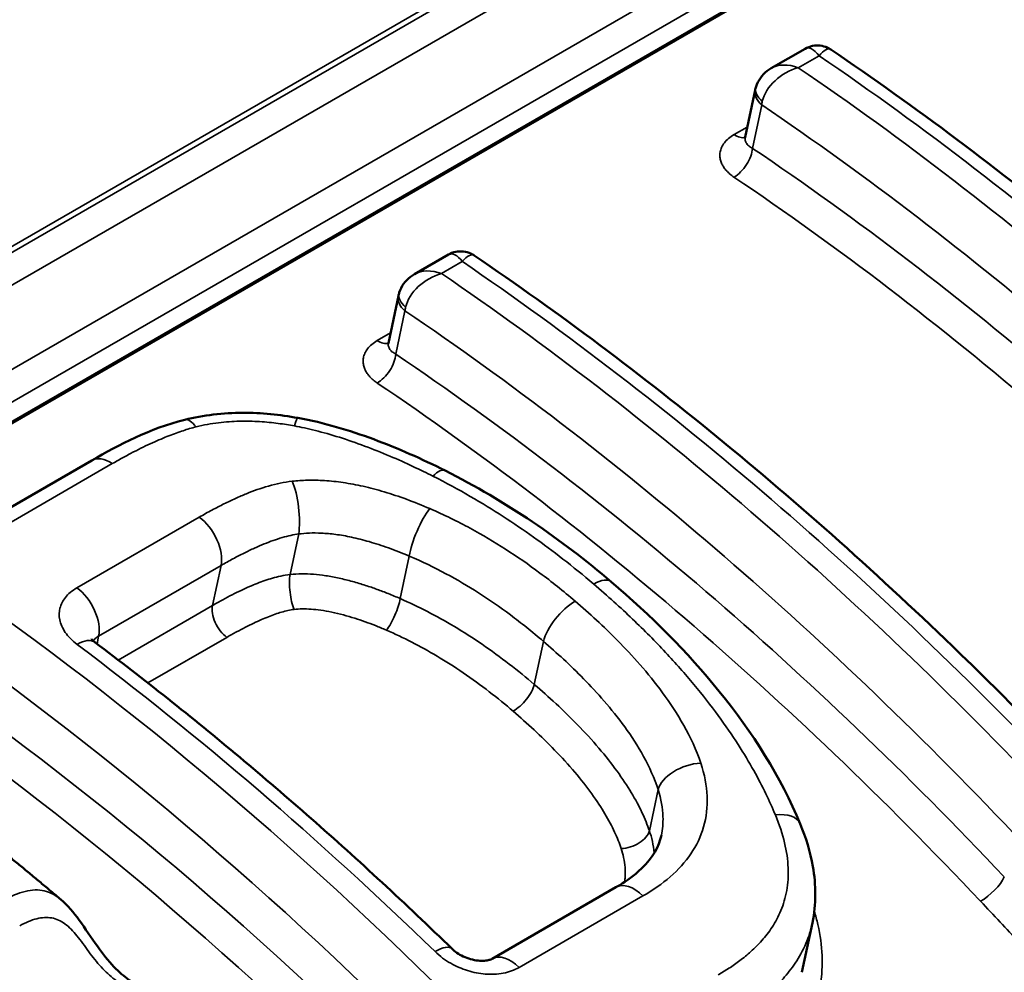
# Model space of a CAD drawing. Header units: millimetres. Extents: x 0 to 14369, y -869 to 2970.
# Tile 684 of 787: x 3659.71 to 3663.77, y 1808.19 to 1812.12. Entities that reach past the tile are written whole.
import ezdxf

# ---------------------------------------------------------------- set-up
doc = ezdxf.new("R2010")
doc.units = ezdxf.units.MM
doc.header["$LTSCALE"] = 10
doc.layers.add('Sichtbar (ISO)', color=7, linetype='Continuous', lineweight=50)
doc.layers.add('Sichtbar schmal (ISO)', color=7, linetype='Continuous', lineweight=35)

msp = doc.modelspace()

# ---------------------------------------------------------------- linework, layer by layer
at = {"layer": 'Sichtbar (ISO)'}
for p, q in [((3666.595, 1814.4472), (3658.8168, 1809.9565)), ((3662.95, 1811.9992), (3662.81, 1811.9184)), ((3662.7023, 1811.6335), (3662.7434, 1811.8285)), ((3661.4774, 1811.149), (3661.3374, 1811.0682)), ((3661.2297, 1810.7833), (3661.2708, 1810.9783)), ((3660.0054, 1810.2992), (3659.2352, 1809.8545)), ((3662.3564, 1808.7512), (3662.3564, 1808.7511)), ((3662.1691, 1808.5366), (3661.6578, 1808.2414)), ((3662.9367, 1808.1853), (3662.9799, 1808.3902)), ((3662.9799, 1808.3902), (3662.9799, 1808.3903))]:
    msp.add_line(p, q, dxfattribs=at)
for points, knots in [([(3662.95, 1811.9992), (3662.9593, 1812.0046), (3662.9696, 1812.0085), (3662.9905, 1812.0128), (3663.0014, 1812.0132), (3663.0225, 1812.0107), (3663.033, 1812.0076), (3663.0473, 1812.0009), (3663.0519, 1811.9983), (3663.0562, 1811.9954)], [0, 0, 0, 0, 0.00322446, 0.00322446, 0.00641444, 0.00641444, 0.00960524, 0.00960524, 0.01116438, 0.01116438, 0.01116438, 0.01116438]), ([(3665.5834, 1809.8238), (3665.4227, 1809.9934), (3665.26, 1810.1584), (3664.9311, 1810.479), (3664.7648, 1810.6345), (3664.4294, 1810.9355), (3664.2602, 1811.0809), (3663.9195, 1811.361), (3663.7479, 1811.4957), (3663.4032, 1811.7541), (3663.23, 1811.8776), (3663.0562, 1811.9954)], [3.4592064, 3.4592064, 3.4592064, 3.4592064, 3.5203651, 3.5203651, 3.5815237, 3.5815237, 3.6426824, 3.6426824, 3.703841, 3.703841, 3.7649997, 3.7649997, 3.7649997, 3.7649997]), ([(3662.7471, 1811.8424), (3662.751, 1811.8552), (3662.7572, 1811.8673), (3662.7728, 1811.8891), (3662.7824, 1811.8989), (3662.7985, 1811.9113), (3662.8041, 1811.915), (3662.81, 1811.9184)], [0, 0, 0, 0, 0.00403969, 0.00403969, 0.00813401, 0.00813401, 0.01018836, 0.01018836, 0.01018836, 0.01018836]), ([(3662.7003, 1811.6281), (3662.7003, 1811.6281), (3662.7003, 1811.6282), (3662.7006, 1811.6287), (3662.7017, 1811.6308), (3662.7023, 1811.6335)], [0.005262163, 0.005262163, 0.005262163, 0.005262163, 0.005849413, 0.005849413, 0.009518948, 0.009518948, 0.009518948, 0.009518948]), ([(3661.4774, 1811.149), (3661.4867, 1811.1544), (3661.497, 1811.1583), (3661.5179, 1811.1626), (3661.5288, 1811.163), (3661.55, 1811.1605), (3661.5604, 1811.1574), (3661.5748, 1811.1507), (3661.5793, 1811.1481), (3661.5836, 1811.1452)], [0, 0, 0, 0, 0.00322446, 0.00322446, 0.00641444, 0.00641444, 0.00960524, 0.00960524, 0.01116438, 0.01116438, 0.01116438, 0.01116438]), ([(3664.1078, 1808.9768), (3663.9473, 1809.146), (3663.7848, 1809.3108), (3663.4562, 1809.6309), (3663.2902, 1809.7862), (3662.9551, 1810.0867), (3662.7861, 1810.2319), (3662.4458, 1810.5116), (3662.2745, 1810.6462), (3661.9302, 1810.9042), (3661.7572, 1811.0276), (3661.5836, 1811.1452)], [3.4595831, 3.4595831, 3.4595831, 3.4595831, 3.5206665, 3.5206665, 3.5817498, 3.5817498, 3.6428331, 3.6428331, 3.7039164, 3.7039164, 3.7649997, 3.7649997, 3.7649997, 3.7649997]), ([(3661.2745, 1810.9922), (3661.2785, 1811.005), (3661.2846, 1811.0171), (3661.3002, 1811.0389), (3661.3098, 1811.0487), (3661.3259, 1811.0611), (3661.3315, 1811.0648), (3661.3374, 1811.0682)], [0, 0, 0, 0, 0.00403969, 0.00403969, 0.00813401, 0.00813401, 0.01018836, 0.01018836, 0.01018836, 0.01018836]), ([(3661.2277, 1810.7779), (3661.2277, 1810.7779), (3661.2277, 1810.778), (3661.228, 1810.7785), (3661.2291, 1810.7806), (3661.2297, 1810.7833)], [0.005262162, 0.005262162, 0.005262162, 0.005262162, 0.005849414, 0.005849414, 0.009518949, 0.009518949, 0.009518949, 0.009518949]), ([(3660.3892, 1810.4668), (3660.4651, 1810.4859), (3660.5473, 1810.4957), (3660.705, 1810.4958), (3660.7817, 1810.4879), (3660.8561, 1810.4745)], [0, 0, 0, 0, 0.02475851, 0.02475851, 0.04752358, 0.04752358, 0.04752358, 0.04752358]), ([(3660.8561, 1810.4745), (3660.9639, 1810.455), (3661.0688, 1810.4234), (3661.2706, 1810.3487), (3661.3686, 1810.3048), (3661.4634, 1810.2572)], [0, 0, 0, 0, 0.03297307, 0.03297307, 0.06646491, 0.06646491, 0.06646491, 0.06646491]), ([(3662.1497, 1809.7976), (3662.3123, 1809.6588), (3662.4639, 1809.508), (3662.7327, 1809.1763), (3662.8498, 1808.9918), (3662.9295, 1808.7982)], [0, 0, 0, 0, 0.0704911, 0.0704911, 0.1438926, 0.1438926, 0.1438926, 0.1438926]), ([(3660.0041, 1809.562), (3660.0041, 1809.562), (3660.0041, 1809.562), (3660.0043, 1809.5617), (3660.0048, 1809.5609), (3660.0077, 1809.5572), (3660.011, 1809.5537), (3660.0168, 1809.549), (3660.0178, 1809.5482), (3660.0189, 1809.5474)], [0.009387, 0.009387, 0.009387, 0.009387, 0.009849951, 0.009849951, 0.012112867, 0.012112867, 0.015508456, 0.015508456, 0.016159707, 0.016159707, 0.016159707, 0.016159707]), ([(3661.4924, 1808.2824), (3661.3967, 1808.3753), (3661.3003, 1808.4666), (3661.1065, 1808.6458), (3661.0091, 1808.7337), (3660.8133, 1808.9061), (3660.7149, 1808.9905), (3660.5173, 1809.1559), (3660.4181, 1809.2368), (3660.219, 1809.3949), (3660.1191, 1809.4721), (3660.0189, 1809.5475)], [3.523878, 3.523878, 3.523878, 3.523878, 3.5594431, 3.5594431, 3.5950083, 3.5950083, 3.6305735, 3.6305735, 3.6661386, 3.6661386, 3.7017038, 3.7017038, 3.7017038, 3.7017038]), ([(3662.9295, 1808.7982), (3662.9529, 1808.7412), (3662.9711, 1808.6823), (3662.9952, 1808.5457), (3662.9958, 1808.4658), (3662.9799, 1808.3903)], [0, 0, 0, 0, 0.02123337, 0.02123337, 0.04860896, 0.04860896, 0.04860896, 0.04860896]), ([(3662.1691, 1808.5366), (3662.2033, 1808.5563), (3662.2346, 1808.5781), (3662.307, 1808.6417), (3662.3381, 1808.6867), (3662.3537, 1808.7396), (3662.3551, 1808.7453), (3662.3564, 1808.7511)], [0, 0, 0, 0, 0.01554245, 0.01554245, 0.04260745, 0.04260745, 0.04583798, 0.04583798, 0.04583798, 0.04583798]), ([(3659.8776, 1808.4858), (3659.8637, 1808.4975), (3659.8499, 1808.5092), (3659.8222, 1808.5325), (3659.8084, 1808.5441), (3659.7807, 1808.5672), (3659.7668, 1808.5788), (3659.7391, 1808.6018), (3659.7252, 1808.6133), (3659.6974, 1808.6361), (3659.6835, 1808.6475), (3659.6696, 1808.6589)], [3.62158828, 3.62158828, 3.62158828, 3.62158828, 3.62659534, 3.62659534, 3.63160241, 3.63160241, 3.63660948, 3.63660948, 3.64161655, 3.64161655, 3.64662361, 3.64662361, 3.64662361, 3.64662361]), ([(3659.8778, 1808.4855), (3659.9055, 1808.462), (3659.93, 1808.4326), (3659.9783, 1808.3669), (3660.0029, 1808.3288), (3660.0501, 1808.2625), (3660.0732, 1808.233), (3660.1174, 1808.1867), (3660.1389, 1808.1681), (3660.1799, 1808.1393), (3660.1999, 1808.1285), (3660.2365, 1808.1126), (3660.2531, 1808.1077), (3660.2703, 1808.1037), (3660.2751, 1808.1028), (3660.283, 1808.1015), (3660.2857, 1808.1012), (3660.2932, 1808.0997), (3660.295, 1808.0994), (3660.2988, 1808.0985), (3660.3006, 1808.098), (3660.3054, 1808.0966), (3660.3087, 1808.0955), (3660.3159, 1808.0927), (3660.3198, 1808.0909), (3660.3294, 1808.0856), (3660.335, 1808.0818), (3660.3411, 1808.0766), (3660.342, 1808.0758), (3660.3429, 1808.075)], [0, 0, 0, 0, 0.01255698, 0.01255698, 0.02589003, 0.02589003, 0.03698675, 0.03698675, 0.04654484, 0.04654484, 0.05592567, 0.05592567, 0.06608391, 0.06608391, 0.07109123, 0.07109123, 0.07557373, 0.07557373, 0.07671964, 0.07671964, 0.07751561, 0.07751561, 0.07872141, 0.07872141, 0.08007197, 0.08007197, 0.08211783, 0.08211783, 0.08249673, 0.08249673, 0.08249673, 0.08249673]), ([(3661.4924, 1808.2824), (3661.498, 1808.2769), (3661.5049, 1808.2713), (3661.5204, 1808.2606), (3661.5293, 1808.2555), (3661.5482, 1808.2465), (3661.5587, 1808.2425), (3661.5794, 1808.2367), (3661.5899, 1808.2347), (3661.6092, 1808.2326), (3661.6184, 1808.2325), (3661.6337, 1808.2337), (3661.6402, 1808.235), (3661.6504, 1808.2378), (3661.6543, 1808.2395), (3661.6571, 1808.241), (3661.6575, 1808.2412), (3661.6578, 1808.2414)], [0, 0, 0, 0, 0.00304413, 0.00304413, 0.00615286, 0.00615286, 0.0094174, 0.0094174, 0.01265727, 0.01265727, 0.01579984, 0.01579984, 0.01878277, 0.01878277, 0.02175579, 0.02175579, 0.02224565, 0.02224565, 0.02224565, 0.02224565])]:
    msp.add_open_spline(points, degree=3, knots=knots, dxfattribs=at)
for points in [[(3662.7434, 1811.8285), (3662.7444, 1811.8332), (3662.7456, 1811.8378), (3662.7471, 1811.8424)], [(3661.2708, 1810.9783), (3661.2718, 1810.983), (3661.273, 1810.9876), (3661.2745, 1810.9922)], [(3660.0054, 1810.2992), (3660.1195, 1810.365), (3660.2435, 1810.43), (3660.3892, 1810.4668)], [(3661.4634, 1810.2572), (3661.7151, 1810.1307), (3661.9443, 1809.9729), (3662.1497, 1809.7976)], [(3659.8775, 1808.4857), (3659.8776, 1808.4857), (3659.8777, 1808.4856), (3659.8778, 1808.4855)]]:
    msp.add_open_spline(points, degree=3, dxfattribs=at)
at = {"layer": 'Sichtbar schmal (ISO)'}
for p, q in [((3658.5364, 1810.525), (3666.3146, 1815.0157)), ((3666.3355, 1815.0033), (3658.5573, 1810.5126)), ((3666.4001, 1814.9053), (3658.6219, 1810.4146)), ((3658.7725, 1810.1535), (3666.5507, 1814.6442)), ((3658.8249, 1810.0484), (3666.6031, 1814.5392)), ((3658.8189, 1809.9661), (3666.597, 1814.4568)), ((3663.0074, 1811.9702), (3662.9216, 1811.9207)), ((3662.7327, 1811.5877), (3662.7705, 1811.767)), ((3662.7112, 1811.6758), (3662.6564, 1811.6442)), ((3661.5348, 1811.12), (3661.449, 1811.0705)), ((3661.2601, 1810.7375), (3661.2979, 1810.9168)), ((3661.2386, 1810.8256), (3661.1838, 1810.794)), ((3661.127, 1810.6924), (3661.127, 1810.6924)), ((3660.0899, 1810.2858), (3659.3469, 1809.8568)), ((3659.9436, 1809.773), (3660.4487, 1810.0646)), ((3660.824, 1809.828), (3660.8593, 1809.9954)), ((3661.2784, 1809.7284), (3661.3155, 1809.9042)), ((3660.0336, 1809.5736), (3660.5387, 1809.8652)), ((3660.5039, 1809.7003), (3660.5387, 1809.8652)), ((3660.1147, 1809.4747), (3660.5039, 1809.7003)), ((3660.0336, 1809.5736), (3660.0268, 1809.5415)), ((3660.2368, 1809.3803), (3660.5626, 1809.5684)), ((3661.832, 1809.3739), (3661.8696, 1809.5518)), ((3662.2675, 1809.4564), (3662.2674, 1809.4565)), ((3662.3071, 1808.7694), (3662.343, 1808.9396)), ((3662.2803, 1808.5008), (3661.7691, 1808.2057))]:
    msp.add_line(p, q, dxfattribs=at)
for centre, major_axis, ratio, start_param, end_param in [((3662.9979, 1811.8537), (0.0428, -0.1477), 0.383197, 2.360378, 3.235625), ((3662.9984, 1811.8535), (0.0545, 0.1436), 0.31524, 6.208625, 7.034392), ((3662.912, 1811.8041), (0.1257, -0.0934), 0.689927, 1.976589, 2.851827), ((3662.2401, 1802.5652), (-6.055, 10.4876), 0.57735, 5.105332, 5.408057), ((3662.9125, 1811.8038), (0.1296, 0.0871), 0.665005, 1.085617, 2.530843), ((3662.1543, 1802.5157), (6.055, -10.4876), 0.57735, 1.964116, 2.266465), ((3662.8413, 1811.8078), (-0.0978, 0.0206), 0.686712, 0.000576, 0.917741), ((3662.8425, 1811.8125), (-0.0954, 0.0299), 0.609299, 0.000004, 0.963897), ((3662.0482, 1802.4544), (5.98, -10.3577), 0.57735, 1.964116, 2.27068), ((3662.661, 1811.723), (0.05, -0.0866), 0.57735, 5.432275, 6.118163), ((3662.662, 1811.5469), (-0.0558, -0.083), 0.527648, 0.823491, 2.394297), ((3662.0482, 1802.4544), (5.855, -10.1412), 0.57735, 1.960268, 2.273435), ((3661.9775, 1802.4136), (5.805, -10.0546), 0.57735, 1.960268, 2.273436), ((3661.5254, 1811.0035), (0.0428, -0.1477), 0.383197, 2.360378, 3.235625), ((3661.5258, 1811.0033), (0.0545, 0.1436), 0.31524, 6.208625, 7.034392), ((3660.7675, 1801.715), (-6.055, 10.4876), 0.57735, 5.105709, 5.408057), ((3661.4394, 1810.9539), (0.1257, -0.0934), 0.689927, 1.976588, 2.851827), ((3661.4399, 1810.9536), (0.1295, 0.0871), 0.664937, 1.085527, 2.530891), ((3660.6817, 1801.6655), (6.055, -10.4876), 0.57735, 1.963739, 2.266465), ((3661.3687, 1810.9576), (-0.0978, 0.0206), 0.686712, 0.000576, 0.917741), ((3661.3699, 1810.9623), (-0.0954, 0.0299), 0.609299, 0.000004, 0.963897), ((3660.5756, 1801.6042), (5.98, -10.3577), 0.57735, 1.963739, 2.27068), ((3661.1884, 1810.8728), (0.05, -0.0866), 0.57735, 5.432275, 6.118163), ((3661.1894, 1810.6967), (-0.0558, -0.083), 0.527648, 0.823491, 2.394298), ((3660.5756, 1801.6042), (5.855, -10.1412), 0.57735, 1.959883, 2.273435), ((3660.5049, 1801.5634), (5.805, -10.0546), 0.57735, 1.959883, 2.273436), ((3660.4259, 1810.3213), (-0.0367, 0.1455), 0.374046, 5.537693, 6.283187), ((3660.8294, 1810.3269), (0.0267, 0.1476), 0.086721, 6.283185, 6.980814), ((3660.0804, 1810.1693), (-0.075, 0.1299), 0.57735, 5.408058, 6.283185), ((3661.396, 1810.1232), (0.0673, 0.134), 0.32616, 6.283185, 7.061427), ((3660.8186, 1810.1), (0.0176, -0.149), 0.271721, 0.760362, 2.399924), ((3660.4351, 1809.9511), (0.075, -0.1299), 0.57735, 0.571581, 2.227198), ((3661.3819, 1809.9901), (-0.0591, -0.1379), 0.254493, 3.905356, 5.488938), ((3658.5795, 1800.4518), (6.055, -10.4876), 0.57735, 1.736719, 2.266465), ((3660.8511, 1809.7583), (-0.0112, 0.0994), 0.277437, 0.761971, 2.386461), ((3662.0523, 1809.6835), (0.0974, 0.1141), 0.427263, 6.283185, 7.161341), ((3659.93, 1809.6594), (0.075, -0.1299), 0.57735, 0.571581, 2.227198), ((3658.4735, 1800.3905), (5.98, -10.3577), 0.57735, 1.732164, 2.27068), ((3660.573, 1809.6431), (-0.05, 0.0866), 0.57735, 0.571581, 2.207602), ((3661.2341, 1809.6711), (0.0398, 0.0917), 0.25056, 3.908433, 5.490016), ((3661.9756, 1809.613), (-0.0976, -0.1139), 0.425714, 4.020418, 5.591214), ((3659.9287, 1809.4276), (0.0901, 0.1199), 0.484617, 0, 0.849931), ((3658.6653, 1800.5013), (-6.055, 10.4876), 0.57735, 5.170004, 5.347829), ((3658.4735, 1800.3905), (5.855, -10.1412), 0.57735, 1.72286, 2.273435), ((3658.4028, 1800.3497), (5.805, -10.0546), 0.57735, 1.72286, 2.273435), ((3661.7613, 1809.3331), (0.0651, 0.0759), 0.42537, 4.020565, 5.591362), ((3662.486, 1808.9517), (-0.1426, -0.0466), 0.601746, 4.289294, 5.909572), ((3662.7907, 1808.7411), (0.1387, 0.0571), 0.552355, 6.283168, 7.373966), ((3662.2118, 1808.7614), (0.095, 0.0314), 0.607073, 4.291252, 5.907583), ((3663.7012, 1808.5381), (0.0728, 0.0686), 0.309733, 4.059844, 5.63064), ((3662.2441, 1808.4067), (-0.075, 0.1299), 0.57735, 5.148937, 6.283185), ((3661.388, 1808.1747), (0.1044, 0.1077), 0.360736, 0.000106, 0.903288), ((3661.7328, 1808.1115), (-0.075, 0.1299), 0.577351, 5.148937, 6.282878)]:
    msp.add_ellipse(centre, major_axis=major_axis, ratio=ratio, start_param=start_param, end_param=end_param, dxfattribs=at)
for points in [[(3662.7705, 1811.767), (3662.7708, 1811.7695), (3662.7716, 1811.7743), (3662.7725, 1811.7793), (3662.7731, 1811.7818)], [(3661.2979, 1810.9168), (3661.2982, 1810.9192), (3661.299, 1810.9241), (3661.2999, 1810.9291), (3661.3005, 1810.9316)], [(3662.519, 1809.049), (3662.5347, 1809.002), (3662.5523, 1808.9113), (3662.5372, 1808.7831), (3662.4839, 1808.6724), (3662.397, 1808.577), (3662.3219, 1808.5248), (3662.2803, 1808.5008)], [(3661.7691, 1808.2057), (3661.749, 1808.1941), (3661.7054, 1808.1786), (3661.6292, 1808.1751), (3661.5561, 1808.1898), (3661.4862, 1808.2197), (3661.4422, 1808.2515), (3661.4221, 1808.271)]]:
    msp.add_open_spline(points, degree=3, dxfattribs=at)
for points, knots in [([(3662.6561, 1811.4689), (3662.65, 1811.4731), (3662.6388, 1811.4816), (3662.6252, 1811.4947), (3662.6143, 1811.5084), (3662.6059, 1811.5228), (3662.6001, 1811.5382), (3662.5973, 1811.5548), (3662.5982, 1811.5727), (3662.604, 1811.5917), (3662.6155, 1811.6107), (3662.6328, 1811.6287), (3662.6479, 1811.6392), (3662.6564, 1811.6442)], [0.0000396, 0.0000396, 0.0000396, 0.0000396, 0.0909091, 0.1818182, 0.2727273, 0.3636364, 0.4545455, 0.5454545, 0.6363636, 0.7272727, 0.8181818, 0.9090909, 1, 1, 1, 1]), ([(3662.7327, 1811.5877), (3662.7296, 1811.5893), (3662.7267, 1811.5911), (3662.724, 1811.5929), (3662.7214, 1811.5947), (3662.719, 1811.5965), (3662.7169, 1811.5983), (3662.7147, 1811.6002), (3662.7128, 1811.6022), (3662.7111, 1811.6042), (3662.7094, 1811.6061), (3662.7079, 1811.6082), (3662.7066, 1811.6103), (3662.7053, 1811.6125), (3662.7042, 1811.6147), (3662.7034, 1811.617), (3662.7026, 1811.6193), (3662.702, 1811.6218), (3662.7018, 1811.6243), (3662.7015, 1811.6269), (3662.7016, 1811.6295), (3662.702, 1811.6323), (3662.7021, 1811.6327), (3662.7022, 1811.6331), (3662.7023, 1811.6335)], [0.0000446, 0.0000446, 0.0000446, 0.0000446, 0.0909091, 0.0909091, 0.0909091, 0.1818182, 0.1818182, 0.1818182, 0.2727273, 0.2727273, 0.2727273, 0.3636364, 0.3636364, 0.3636364, 0.4545455, 0.4545455, 0.4545455, 0.5454545, 0.5454545, 0.5454545, 0.6363636, 0.6363636, 0.6363636, 0.6494049, 0.6494049, 0.6494049, 0.6494049]), ([(3661.1836, 1810.6187), (3661.1774, 1810.6229), (3661.1662, 1810.6314), (3661.1526, 1810.6445), (3661.1417, 1810.6582), (3661.1333, 1810.6726), (3661.1275, 1810.688), (3661.1247, 1810.7046), (3661.1256, 1810.7225), (3661.1314, 1810.7415), (3661.1429, 1810.7605), (3661.1602, 1810.7785), (3661.1753, 1810.789), (3661.1838, 1810.794)], [0.0000397, 0.0000397, 0.0000397, 0.0000397, 0.0909091, 0.1818182, 0.2727273, 0.3636364, 0.4545455, 0.5454545, 0.6363636, 0.7272727, 0.8181818, 0.9090909, 1, 1, 1, 1]), ([(3661.2601, 1810.7375), (3661.257, 1810.7391), (3661.2541, 1810.7409), (3661.2515, 1810.7427), (3661.2488, 1810.7445), (3661.2464, 1810.7463), (3661.2443, 1810.7481), (3661.2421, 1810.75), (3661.2402, 1810.752), (3661.2385, 1810.7539), (3661.2368, 1810.7559), (3661.2353, 1810.758), (3661.234, 1810.7601), (3661.2327, 1810.7623), (3661.2316, 1810.7645), (3661.2308, 1810.7668), (3661.23, 1810.7691), (3661.2294, 1810.7716), (3661.2292, 1810.7741), (3661.2289, 1810.7767), (3661.229, 1810.7793), (3661.2294, 1810.7821), (3661.2295, 1810.7825), (3661.2296, 1810.7829), (3661.2297, 1810.7833)], [0.0000448, 0.0000448, 0.0000448, 0.0000448, 0.0909091, 0.0909091, 0.0909091, 0.1818182, 0.1818182, 0.1818182, 0.2727273, 0.2727273, 0.2727273, 0.3636364, 0.3636364, 0.3636364, 0.4545455, 0.4545455, 0.4545455, 0.5454545, 0.5454545, 0.5454545, 0.6363636, 0.6363636, 0.6363636, 0.6494054, 0.6494054, 0.6494054, 0.6494054]), ([(3660.4358, 1810.4375), (3660.4268, 1810.4352), (3660.4177, 1810.4328), (3660.4088, 1810.4302), (3660.3999, 1810.4276), (3660.3911, 1810.4249), (3660.382, 1810.4219), (3660.3729, 1810.4189), (3660.3635, 1810.4157), (3660.3538, 1810.4122), (3660.344, 1810.4087), (3660.334, 1810.4049), (3660.3236, 1810.4008), (3660.3132, 1810.3967), (3660.3023, 1810.3923), (3660.291, 1810.3875), (3660.2797, 1810.3827), (3660.268, 1810.3775), (3660.2558, 1810.372), (3660.2436, 1810.3664), (3660.231, 1810.3605), (3660.218, 1810.3541), (3660.2049, 1810.3478), (3660.1915, 1810.3411), (3660.1777, 1810.3339), (3660.1639, 1810.3268), (3660.1497, 1810.3192), (3660.1351, 1810.3112), (3660.1205, 1810.3032), (3660.1054, 1810.2947), (3660.0899, 1810.2858)], [0, 0, 0, 0, 0.1, 0.1, 0.1, 0.2, 0.2, 0.2, 0.3, 0.3, 0.3, 0.4, 0.4, 0.4, 0.5, 0.5, 0.5, 0.6, 0.6, 0.6, 0.7, 0.7, 0.7, 0.8, 0.8, 0.8, 0.9, 0.9, 0.9, 1, 1, 1, 1]), ([(3660.8417, 1810.4415), (3660.8208, 1810.4453), (3660.7985, 1810.4489), (3660.7745, 1810.452), (3660.7505, 1810.4552), (3660.7247, 1810.4578), (3660.6979, 1810.4594), (3660.6711, 1810.461), (3660.6433, 1810.4617), (3660.615, 1810.461), (3660.5866, 1810.4603), (3660.5578, 1810.4584), (3660.528, 1810.4546), (3660.4981, 1810.4508), (3660.4672, 1810.4453), (3660.4358, 1810.4375)], [0.0000033, 0.0000033, 0.0000033, 0.0000033, 0.2, 0.2, 0.2, 0.4, 0.4, 0.4, 0.6, 0.6, 0.6, 0.8, 0.8, 0.8, 1, 1, 1, 1]), ([(3661.4133, 1810.2341), (3661.388, 1810.2468), (3661.3608, 1810.2602), (3661.331, 1810.2742), (3661.3012, 1810.2882), (3661.2688, 1810.3028), (3661.2351, 1810.3171), (3661.2015, 1810.3314), (3661.1666, 1810.3454), (3661.1316, 1810.3585), (3661.0966, 1810.3716), (3661.0615, 1810.3837), (3661.0272, 1810.3945), (3660.9929, 1810.4053), (3660.9594, 1810.4147), (3660.9283, 1810.4225), (3660.8972, 1810.4303), (3660.8685, 1810.4365), (3660.8417, 1810.4415)], [0, 0, 0, 0, 0.166667, 0.166667, 0.166667, 0.333333, 0.333333, 0.333333, 0.5, 0.5, 0.5, 0.666667, 0.666667, 0.666667, 0.833333, 0.833333, 0.833333, 1, 1, 1, 1]), ([(3662.077, 1809.7884), (3662.034, 1809.8251), (3661.9914, 1809.8597), (3661.9501, 1809.8919), (3661.9088, 1809.9241), (3661.8688, 1809.9538), (3661.8282, 1809.9827), (3661.7876, 1810.0116), (3661.7464, 1810.0396), (3661.7034, 1810.0674), (3661.6603, 1810.0952), (3661.6155, 1810.1228), (3661.5674, 1810.1506), (3661.5193, 1810.1784), (3661.4679, 1810.2065), (3661.4133, 1810.2341)], [0, 0, 0, 0, 0.2, 0.2, 0.2, 0.4, 0.4, 0.4, 0.6, 0.6, 0.6, 0.8, 0.8, 0.8, 0.9999999, 0.9999999, 0.9999999, 0.9999999]), ([(3660.4487, 1810.0646), (3660.4667, 1810.075), (3660.5017, 1810.0945), (3660.5513, 1810.1202), (3660.5987, 1810.1427), (3660.6447, 1810.1623), (3660.6876, 1810.1785), (3660.734, 1810.1935), (3660.7836, 1810.2058), (3660.8164, 1810.2112), (3660.833, 1810.2131)], [0.0000002, 0.0000002, 0.0000002, 0.0000002, 0.125, 0.25, 0.375, 0.5, 0.625, 0.75, 0.875, 1, 1, 1, 1]), ([(3660.833, 1810.2131), (3660.853, 1810.2154), (3660.8951, 1810.2183), (3660.9652, 1810.2169), (3661.042, 1810.2088), (3661.1247, 1810.1933), (3661.212, 1810.1704), (3661.3039, 1810.1397), (3661.3677, 1810.1141), (3661.4003, 1810.1001)], [0.0000089, 0.0000089, 0.0000089, 0.0000089, 0.1428571, 0.2857143, 0.4285714, 0.5714286, 0.7142857, 0.8571429, 1, 1, 1, 1]), ([(3661.4003, 1810.1001), (3661.4597, 1810.0744), (3661.5155, 1810.0469), (3661.5671, 1810.019), (3661.6188, 1809.991), (3661.6662, 1809.9628), (3661.7134, 1809.9324), (3661.7606, 1809.902), (3661.8075, 1809.8696), (3661.8553, 1809.834), (3661.903, 1809.7984), (3661.9516, 1809.7596), (3662.0005, 1809.7177)], [0.0000002, 0.0000002, 0.0000002, 0.0000002, 0.25, 0.25, 0.25, 0.5, 0.5, 0.5, 0.75, 0.75, 0.75, 1, 1, 1, 1]), ([(3660.5387, 1809.8652), (3660.5557, 1809.875), (3660.5721, 1809.8842), (3660.5879, 1809.8927), (3660.6037, 1809.9012), (3660.619, 1809.9091), (3660.6337, 1809.9165), (3660.6485, 1809.9238), (3660.6628, 1809.9306), (3660.6766, 1809.9369), (3660.6905, 1809.9432), (3660.7039, 1809.9489), (3660.7167, 1809.9541), (3660.7295, 1809.9593), (3660.7416, 1809.964), (3660.7539, 1809.9683), (3660.7662, 1809.9726), (3660.7786, 1809.9767), (3660.791, 1809.9803), (3660.8033, 1809.9839), (3660.8156, 1809.9871), (3660.827, 1809.9896), (3660.8385, 1809.9921), (3660.8492, 1809.994), (3660.8593, 1809.9954)], [0.0000001, 0.0000001, 0.0000001, 0.0000001, 0.125, 0.125, 0.125, 0.25, 0.25, 0.25, 0.375, 0.375, 0.375, 0.5, 0.5, 0.5, 0.625, 0.625, 0.625, 0.75, 0.75, 0.75, 0.875, 0.875, 0.875, 1, 1, 1, 1]), ([(3660.8593, 1809.9954), (3660.8729, 1809.9971), (3660.8876, 1809.9984), (3660.9033, 1809.999), (3660.919, 1809.9997), (3660.9359, 1809.9996), (3660.954, 1809.9988), (3660.9721, 1809.9979), (3660.9915, 1809.9962), (3661.0122, 1809.9934), (3661.0329, 1809.9907), (3661.0548, 1809.9869), (3661.0779, 1809.982), (3661.101, 1809.977), (3661.1253, 1809.9709), (3661.1507, 1809.9636), (3661.1761, 1809.9563), (3661.2026, 1809.9477), (3661.2301, 1809.9378), (3661.2576, 1809.9279), (3661.286, 1809.9167), (3661.3155, 1809.9042)], [0.0000059, 0.0000059, 0.0000059, 0.0000059, 0.1428571, 0.1428571, 0.1428571, 0.2857143, 0.2857143, 0.2857143, 0.4285714, 0.4285714, 0.4285714, 0.5714286, 0.5714286, 0.5714286, 0.7142857, 0.7142857, 0.7142857, 0.8571429, 0.8571429, 0.8571429, 1, 1, 1, 1]), ([(3661.3155, 1809.9042), (3661.3687, 1809.8815), (3661.4197, 1809.8567), (3661.4669, 1809.8314), (3661.5141, 1809.806), (3661.5577, 1809.7802), (3661.6014, 1809.7523), (3661.645, 1809.7243), (3661.6887, 1809.6942), (3661.7333, 1809.661), (3661.7778, 1809.6277), (3661.8234, 1809.5914), (3661.8696, 1809.5518)], [0.0000001, 0.0000001, 0.0000001, 0.0000001, 0.25, 0.25, 0.25, 0.5, 0.5, 0.5, 0.75, 0.75, 0.75, 1, 1, 1, 1]), ([(3660.5039, 1809.7003), (3660.5184, 1809.7086), (3660.5324, 1809.7164), (3660.5458, 1809.7238), (3660.5593, 1809.7311), (3660.5722, 1809.7379), (3660.5848, 1809.7443), (3660.5973, 1809.7507), (3660.6094, 1809.7567), (3660.6212, 1809.7622), (3660.633, 1809.7678), (3660.6445, 1809.773), (3660.6556, 1809.7779), (3660.6668, 1809.7827), (3660.6777, 1809.7872), (3660.6883, 1809.7914), (3660.6989, 1809.7956), (3660.7094, 1809.7994), (3660.7198, 1809.803), (3660.7302, 1809.8066), (3660.7407, 1809.81), (3660.7514, 1809.8131), (3660.7622, 1809.8162), (3660.7732, 1809.8191), (3660.7853, 1809.8217), (3660.7974, 1809.8243), (3660.8106, 1809.8266), (3660.824, 1809.828)], [0, 0, 0, 0, 0.1111111, 0.1111111, 0.1111111, 0.2222222, 0.2222222, 0.2222222, 0.3333333, 0.3333333, 0.3333333, 0.4444444, 0.4444444, 0.4444444, 0.5555556, 0.5555556, 0.5555556, 0.6666667, 0.6666667, 0.6666667, 0.7777778, 0.7777778, 0.7777778, 0.8888889, 0.8888889, 0.8888889, 0.9999999, 0.9999999, 0.9999999, 0.9999999]), ([(3660.824, 1809.828), (3660.8399, 1809.8297), (3660.8561, 1809.8305), (3660.872, 1809.8306), (3660.888, 1809.8307), (3660.9036, 1809.8301), (3660.92, 1809.8288), (3660.9364, 1809.8275), (3660.9536, 1809.8256), (3660.9713, 1809.8229), (3660.9891, 1809.8202), (3661.0074, 1809.8169), (3661.026, 1809.8128), (3661.0446, 1809.8088), (3661.0635, 1809.8041), (3661.0818, 1809.7991), (3661.1002, 1809.794), (3661.1179, 1809.7887), (3661.1347, 1809.7832), (3661.1515, 1809.7778), (3661.1672, 1809.7723), (3661.1827, 1809.7667), (3661.1982, 1809.761), (3661.2135, 1809.7552), (3661.2293, 1809.7489), (3661.2452, 1809.7425), (3661.2616, 1809.7357), (3661.2784, 1809.7284)], [0, 0, 0, 0, 0.1111111, 0.1111111, 0.1111111, 0.2222222, 0.2222222, 0.2222222, 0.3333333, 0.3333333, 0.3333333, 0.4444444, 0.4444444, 0.4444444, 0.5555556, 0.5555556, 0.5555556, 0.6666667, 0.6666667, 0.6666667, 0.7777778, 0.7777778, 0.7777778, 0.8888889, 0.8888889, 0.8888889, 1, 1, 1, 1]), ([(3662.8268, 1808.8355), (3662.8153, 1808.8631), (3662.8022, 1808.8923), (3662.7874, 1808.9227), (3662.7727, 1808.9532), (3662.7563, 1808.9849), (3662.7374, 1809.0186), (3662.7185, 1809.0524), (3662.6971, 1809.0883), (3662.6728, 1809.1262), (3662.6485, 1809.1641), (3662.6212, 1809.2041), (3662.5908, 1809.2456), (3662.5604, 1809.2871), (3662.5268, 1809.3302), (3662.4906, 1809.3738), (3662.4543, 1809.4174), (3662.4154, 1809.4616), (3662.3734, 1809.5065), (3662.3315, 1809.5514), (3662.2865, 1809.5969), (3662.2372, 1809.6439), (3662.188, 1809.6909), (3662.1346, 1809.7392), (3662.077, 1809.7884)], [0, 0, 0, 0, 0.125, 0.125, 0.125, 0.25, 0.25, 0.25, 0.375, 0.375, 0.375, 0.5, 0.5, 0.5, 0.625, 0.625, 0.625, 0.75, 0.75, 0.75, 0.875, 0.875, 0.875, 1, 1, 1, 1]), ([(3659.9446, 1809.5395), (3659.9235, 1809.5554), (3659.8917, 1809.5885), (3659.869, 1809.6419), (3659.8706, 1809.6898), (3659.8922, 1809.734), (3659.923, 1809.7611), (3659.9436, 1809.773)], [0.0000006, 0.0000006, 0.0000006, 0.0000006, 0.2, 0.4, 0.6, 0.8, 1, 1, 1, 1]), ([(3661.2784, 1809.7284), (3661.3162, 1809.7119), (3661.3539, 1809.6939), (3661.3909, 1809.6748), (3661.428, 1809.6557), (3661.4643, 1809.6356), (3661.5018, 1809.6131), (3661.5394, 1809.5907), (3661.5781, 1809.566), (3661.6164, 1809.5398), (3661.6546, 1809.5136), (3661.6924, 1809.4861), (3661.7284, 1809.4582), (3661.7645, 1809.4304), (3661.7989, 1809.4023), (3661.832, 1809.3739)], [0, 0, 0, 0, 0.2, 0.2, 0.2, 0.4, 0.4, 0.4, 0.6, 0.6, 0.6, 0.8, 0.8, 0.8, 1, 1, 1, 1]), ([(3662.0005, 1809.7177), (3662.0296, 1809.6928), (3662.0886, 1809.6405), (3662.1757, 1809.5567), (3662.2682, 1809.4581), (3662.3619, 1809.3433), (3662.4514, 1809.2085), (3662.5004, 1809.1047), (3662.519, 1809.049)], [0, 0, 0, 0, 0.1666667, 0.3333333, 0.5, 0.6666667, 0.8333333, 0.9999987, 0.9999987, 0.9999987, 0.9999987]), ([(3660.5626, 1809.5684), (3660.5764, 1809.5763), (3660.5898, 1809.5838), (3660.6026, 1809.5908), (3660.6154, 1809.5978), (3660.6277, 1809.6042), (3660.6395, 1809.6103), (3660.6513, 1809.6163), (3660.6626, 1809.6219), (3660.6736, 1809.6271), (3660.6845, 1809.6323), (3660.695, 1809.6371), (3660.7052, 1809.6415), (3660.7154, 1809.6459), (3660.7252, 1809.65), (3660.7346, 1809.6537), (3660.7441, 1809.6575), (3660.7532, 1809.6609), (3660.7622, 1809.664), (3660.7711, 1809.6671), (3660.7799, 1809.6699), (3660.7886, 1809.6725), (3660.7974, 1809.6751), (3660.8062, 1809.6774), (3660.8149, 1809.6793), (3660.8235, 1809.6813), (3660.8319, 1809.6828), (3660.8404, 1809.6838)], [0, 0, 0, 0, 0.1111111, 0.1111111, 0.1111111, 0.2222222, 0.2222222, 0.2222222, 0.3333333, 0.3333333, 0.3333333, 0.4444444, 0.4444444, 0.4444444, 0.5555556, 0.5555556, 0.5555556, 0.6666667, 0.6666667, 0.6666667, 0.7777778, 0.7777778, 0.7777778, 0.8888889, 0.8888889, 0.8888889, 0.9999998, 0.9999998, 0.9999998, 0.9999998]), ([(3660.8404, 1809.6838), (3660.8514, 1809.685), (3660.8629, 1809.6857), (3660.8745, 1809.6859), (3660.886, 1809.6861), (3660.8978, 1809.6858), (3660.9104, 1809.6849), (3660.923, 1809.684), (3660.9365, 1809.6826), (3660.9508, 1809.6806), (3660.9652, 1809.6786), (3660.9803, 1809.6759), (3660.9959, 1809.6727), (3661.0116, 1809.6694), (3661.0279, 1809.6655), (3661.0438, 1809.6612), (3661.0598, 1809.6569), (3661.0754, 1809.6523), (3661.0904, 1809.6475), (3661.1053, 1809.6428), (3661.1195, 1809.638), (3661.1336, 1809.6329), (3661.1476, 1809.6279), (3661.1615, 1809.6226), (3661.1761, 1809.6169), (3661.1906, 1809.6111), (3661.2058, 1809.6048), (3661.2214, 1809.5981)], [0, 0, 0, 0, 0.1111111, 0.1111111, 0.1111111, 0.2222222, 0.2222222, 0.2222222, 0.3333333, 0.3333333, 0.3333333, 0.4444444, 0.4444444, 0.4444444, 0.5555556, 0.5555556, 0.5555556, 0.6666667, 0.6666667, 0.6666667, 0.7777778, 0.7777778, 0.7777778, 0.8888889, 0.8888889, 0.8888889, 0.9999999, 0.9999999, 0.9999999, 0.9999999]), ([(3660.0114, 1809.5537), (3660.0124, 1809.5553), (3660.0135, 1809.5568), (3660.0148, 1809.5583), (3660.0193, 1809.5637), (3660.0256, 1809.5689), (3660.0336, 1809.5736)], [0.7439115, 0.7439115, 0.7439115, 0.7439115, 0.8, 0.8, 0.8, 1, 1, 1, 1]), ([(3661.2214, 1809.5981), (3661.2564, 1809.583), (3661.2916, 1809.5664), (3661.3262, 1809.5486), (3661.3609, 1809.5309), (3661.395, 1809.512), (3661.4304, 1809.491), (3661.4658, 1809.4699), (3661.5024, 1809.4465), (3661.5387, 1809.4218), (3661.5751, 1809.397), (3661.6111, 1809.3707), (3661.6455, 1809.3441), (3661.6799, 1809.3176), (3661.7128, 1809.2907), (3661.7447, 1809.2634)], [0, 0, 0, 0, 0.2, 0.2, 0.2, 0.4, 0.4, 0.4, 0.6, 0.6, 0.6, 0.8, 0.8, 0.8, 1, 1, 1, 1]), ([(3661.8696, 1809.5518), (3661.897, 1809.5283), (3661.925, 1809.5034), (3661.9526, 1809.4778), (3661.9802, 1809.4522), (3662.0074, 1809.4259), (3662.0353, 1809.3974), (3662.0633, 1809.3689), (3662.0919, 1809.3381), (3662.1205, 1809.3051), (3662.1491, 1809.272), (3662.1776, 1809.2367), (3662.2052, 1809.1987), (3662.2327, 1809.1606), (3662.2593, 1809.12), (3662.2831, 1809.0766), (3662.3069, 1809.0332), (3662.3279, 1808.9872), (3662.343, 1808.9396)], [0, 0, 0, 0, 0.1666667, 0.1666667, 0.1666667, 0.3333333, 0.3333333, 0.3333333, 0.5, 0.5, 0.5, 0.6666667, 0.6666667, 0.6666667, 0.8333333, 0.8333333, 0.8333333, 0.9999992, 0.9999992, 0.9999992, 0.9999992]), ([(3661.832, 1809.3739), (3661.8616, 1809.3486), (3661.8918, 1809.3218), (3661.9215, 1809.2941), (3661.9513, 1809.2665), (3661.9807, 1809.2379), (3662.0105, 1809.2072), (3662.0403, 1809.1765), (3662.0704, 1809.1436), (3662.0981, 1809.1112), (3662.1257, 1809.0788), (3662.151, 1809.0468), (3662.1733, 1809.016), (3662.1957, 1808.9853), (3662.2153, 1808.9557), (3662.2323, 1808.9274), (3662.2493, 1808.8991), (3662.2638, 1808.872), (3662.2762, 1808.8458), (3662.2886, 1808.8195), (3662.2989, 1808.794), (3662.3071, 1808.7694)], [0, 0, 0, 0, 0.142857, 0.142857, 0.142857, 0.285714, 0.285714, 0.285714, 0.428571, 0.428571, 0.428571, 0.571429, 0.571429, 0.571429, 0.714286, 0.714286, 0.714286, 0.857143, 0.857143, 0.857143, 1, 1, 1, 1]), ([(3661.7447, 1809.2634), (3661.7734, 1809.2387), (3661.8023, 1809.213), (3661.8308, 1809.1865), (3661.8593, 1809.16), (3661.8874, 1809.1326), (3661.9158, 1809.1032), (3661.9441, 1809.0739), (3661.9727, 1809.0425), (3661.9988, 1809.0118), (3662.0248, 1808.9811), (3662.0484, 1808.9509), (3662.0692, 1808.9221), (3662.09, 1808.8933), (3662.108, 1808.8657), (3662.1235, 1808.8396), (3662.139, 1808.8134), (3662.1521, 1808.7886), (3662.1632, 1808.7647), (3662.1742, 1808.7408), (3662.1833, 1808.7178), (3662.1904, 1808.696)], [0, 0, 0, 0, 0.142857, 0.142857, 0.142857, 0.285714, 0.285714, 0.285714, 0.428571, 0.428571, 0.428571, 0.571429, 0.571429, 0.571429, 0.714286, 0.714286, 0.714286, 0.857143, 0.857143, 0.857143, 1, 1, 1, 1]), ([(3662.343, 1808.9396), (3662.3554, 1808.9008), (3662.3619, 1808.8637), (3662.363, 1808.8283), (3662.3638, 1808.8016), (3662.3616, 1808.7758), (3662.3564, 1808.7512)], [0, 0, 0, 0, 0.2, 0.2, 0.2, 0.3510983, 0.3510983, 0.3510983, 0.3510983]), ([(3662.5914, 1808.1751), (3662.6059, 1808.1834), (3662.6207, 1808.1924), (3662.6355, 1808.2021), (3662.6504, 1808.2118), (3662.6654, 1808.2223), (3662.6805, 1808.2337), (3662.6956, 1808.2451), (3662.7109, 1808.2575), (3662.7261, 1808.2712), (3662.7413, 1808.285), (3662.7565, 1808.3), (3662.7713, 1808.3166), (3662.786, 1808.3333), (3662.8004, 1808.3516), (3662.8138, 1808.3722), (3662.8272, 1808.3927), (3662.8395, 1808.4154), (3662.8499, 1808.4404), (3662.8603, 1808.4655), (3662.8686, 1808.493), (3662.8738, 1808.5227), (3662.879, 1808.5524), (3662.8811, 1808.5843), (3662.8797, 1808.6172), (3662.8784, 1808.6501), (3662.8736, 1808.6839), (3662.8649, 1808.7202), (3662.8562, 1808.7564), (3662.8437, 1808.795), (3662.8268, 1808.8355)], [0.0000012, 0.0000012, 0.0000012, 0.0000012, 0.1, 0.1, 0.1, 0.2, 0.2, 0.2, 0.3, 0.3, 0.3, 0.4, 0.4, 0.4, 0.5, 0.5, 0.5, 0.6, 0.6, 0.6, 0.7, 0.7, 0.7, 0.8, 0.8, 0.8, 0.9, 0.9, 0.9, 1, 1, 1, 1]), ([(3662.3071, 1808.7694), (3662.3117, 1808.7559), (3662.3159, 1808.7413), (3662.3194, 1808.726), (3662.3228, 1808.7108), (3662.3255, 1808.6949), (3662.327, 1808.6781)], [0.0000013, 0.0000013, 0.0000013, 0.0000013, 0.125, 0.125, 0.125, 0.2484785, 0.2484785, 0.2484785, 0.2484785]), ([(3662.1904, 1808.696), (3662.1942, 1808.6842), (3662.1977, 1808.6718), (3662.2005, 1808.6588), (3662.2033, 1808.6458), (3662.2054, 1808.6322), (3662.2065, 1808.6179), (3662.2076, 1808.6037), (3662.2077, 1808.5889), (3662.2063, 1808.5735), (3662.2059, 1808.5686), (3662.2053, 1808.5635), (3662.2045, 1808.5584)], [0.000002, 0.000002, 0.000002, 0.000002, 0.125, 0.125, 0.125, 0.25, 0.25, 0.25, 0.375, 0.375, 0.375, 0.4155694, 0.4155694, 0.4155694, 0.4155694]), ([(3659.6528, 1808.4873), (3659.6835, 1808.505), (3659.7132, 1808.5166), (3659.7408, 1808.5219), (3659.7685, 1808.5272), (3659.7942, 1808.5264), (3659.818, 1808.5192), (3659.8207, 1808.5184), (3659.8234, 1808.5175), (3659.8261, 1808.5165), (3659.8442, 1808.5099), (3659.8612, 1808.4995), (3659.8775, 1808.4857)], [0, 0, 0, 0, 0.1428571, 0.1428571, 0.1428571, 0.2857143, 0.2857143, 0.2857143, 0.3021129, 0.3021129, 0.3021129, 0.4121903, 0.4121903, 0.4121903, 0.4121903]), ([(3663.6739, 1808.4786), (3663.7286, 1808.4206), (3663.7813, 1808.3645), (3663.832, 1808.3105), (3663.8828, 1808.2566), (3663.9315, 1808.2047), (3663.9786, 1808.1546), (3664.0257, 1808.1045), (3664.0713, 1808.0561), (3664.1154, 1808.0094), (3664.1594, 1807.9628), (3664.202, 1807.9178), (3664.2433, 1807.8744), (3664.2847, 1807.8309), (3664.3249, 1807.7889), (3664.3637, 1807.7487), (3664.4025, 1807.7084), (3664.4398, 1807.6699), (3664.4763, 1807.6327), (3664.5128, 1807.5954), (3664.5484, 1807.5593), (3664.5848, 1807.5229), (3664.6212, 1807.4865), (3664.6584, 1807.4497), (3664.6987, 1807.4105), (3664.739, 1807.3713), (3664.7824, 1807.3298), (3664.8286, 1807.2868)], [0, 0, 0, 0, 0.1111111, 0.1111111, 0.1111111, 0.2222222, 0.2222222, 0.2222222, 0.3333333, 0.3333333, 0.3333333, 0.4444444, 0.4444444, 0.4444444, 0.5555556, 0.5555556, 0.5555556, 0.6666667, 0.6666667, 0.6666667, 0.7777778, 0.7777778, 0.7777778, 0.8888889, 0.8888889, 0.8888889, 1, 1, 1, 1]), ([(3662.6503, 1807.6689), (3662.7081, 1807.7022), (3662.8088, 1807.7731), (3662.9183, 1807.8923), (3662.9851, 1808.0149), (3663.0173, 1808.1356), (3663.0235, 1808.2536), (3663.0101, 1808.3555), (3662.9934, 1808.4195), (3662.9878, 1808.4384)], [0, 0, 0, 0, 0.1428571, 0.2857143, 0.4285714, 0.5714286, 0.7142857, 0.8571429, 0.9151818, 0.9151818, 0.9151818, 0.9151818]), ([(3659.7077, 1808.3769), (3659.7328, 1808.3913), (3659.7559, 1808.401), (3659.7779, 1808.4064), (3659.7999, 1808.4119), (3659.8207, 1808.4132), (3659.84, 1808.4098), (3659.8594, 1808.4064), (3659.8773, 1808.3983), (3659.8945, 1808.3856), (3659.9116, 1808.373), (3659.928, 1808.3558), (3659.9442, 1808.3357), (3659.9604, 1808.3156), (3659.9765, 1808.2927), (3659.9929, 1808.2705), (3660.0093, 1808.2484), (3660.026, 1808.2268), (3660.0438, 1808.2074), (3660.0615, 1808.188), (3660.0802, 1808.1706), (3660.0998, 1808.1558), (3660.1193, 1808.141), (3660.1397, 1808.129), (3660.1584, 1808.1199), (3660.177, 1808.1109), (3660.1939, 1808.1049), (3660.2061, 1808.1007), (3660.2184, 1808.0965), (3660.2261, 1808.0942), (3660.2283, 1808.092), (3660.2288, 1808.0914), (3660.229, 1808.0909), (3660.229, 1808.0904)], [0, 0, 0, 0, 0.0714286, 0.0714286, 0.0714286, 0.1428571, 0.1428571, 0.1428571, 0.2142857, 0.2142857, 0.2142857, 0.2857143, 0.2857143, 0.2857143, 0.3571429, 0.3571429, 0.3571429, 0.4285714, 0.4285714, 0.4285714, 0.5, 0.5, 0.5, 0.5714286, 0.5714286, 0.5714286, 0.6428571, 0.6428571, 0.6428571, 0.7142857, 0.7142857, 0.7142857, 0.7308938, 0.7308938, 0.7308938, 0.7308938]), ([(3662.6549, 1807.9991), (3662.6708, 1808.0083), (3662.6872, 1808.0183), (3662.7039, 1808.0291), (3662.7205, 1808.0399), (3662.7373, 1808.0516), (3662.7544, 1808.0644), (3662.7715, 1808.0772), (3662.7889, 1808.0913), (3662.8064, 1808.1069), (3662.8239, 1808.1225), (3662.8415, 1808.1397), (3662.8588, 1808.159), (3662.8762, 1808.1783), (3662.8932, 1808.1996), (3662.9092, 1808.2237), (3662.9252, 1808.2477), (3662.9402, 1808.2745), (3662.9529, 1808.3043), (3662.9641, 1808.3307), (3662.9734, 1808.3594), (3662.9799, 1808.3902)], [0.0000006, 0.0000006, 0.0000006, 0.0000006, 0.1, 0.1, 0.1, 0.2, 0.2, 0.2, 0.3, 0.3, 0.3, 0.4, 0.4, 0.4, 0.5, 0.5, 0.5, 0.6, 0.6, 0.6, 0.6887417, 0.6887417, 0.6887417, 0.6887417])]:
    msp.add_open_spline(points, degree=3, knots=knots, dxfattribs=at)

doc.saveas('drawing.dxf')
